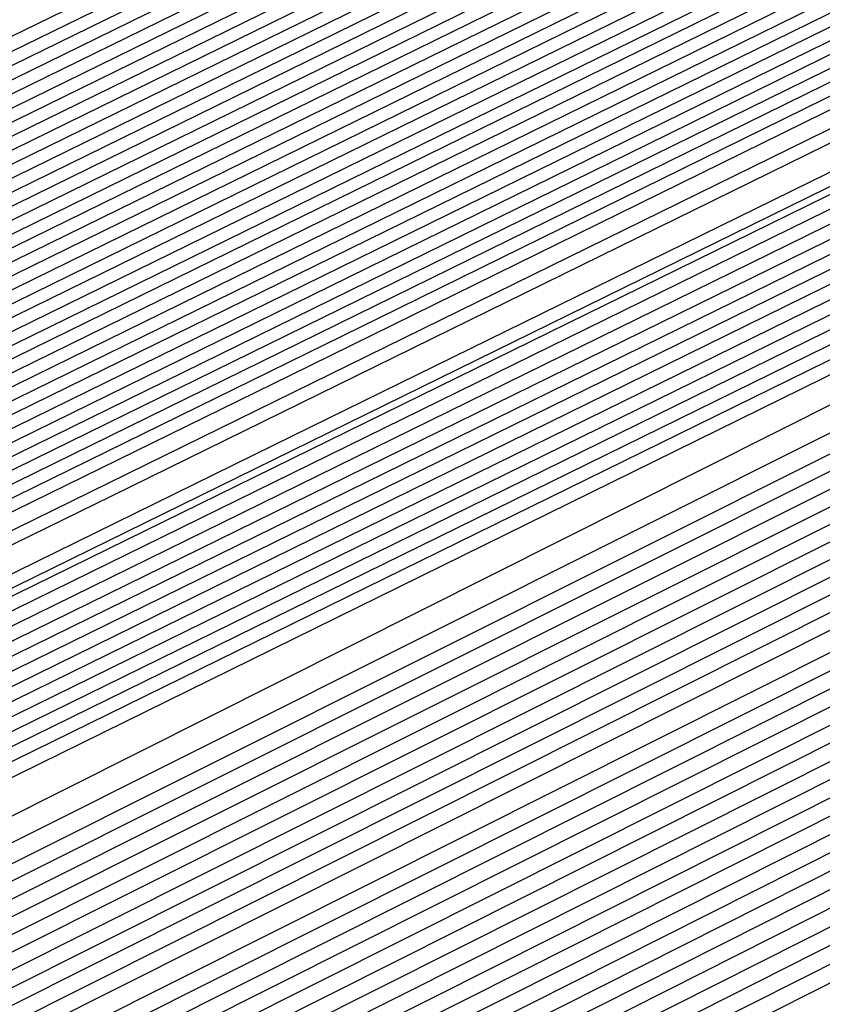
# Model space of a CAD drawing. Extents: x 3249832 to 3255657, y 13789405 to 13793316.
# Tile 329 of 656: x 3254710.926 to 3254711.84, y 13790584.777 to 13790585.898. Entities that reach past the tile are written whole.
import ezdxf

# ---------------------------------------------------------------- set-up
doc = ezdxf.new("R2010")
doc.units = 0
doc.header["$LTSCALE"] = 100
doc.header["$MEASUREMENT"] = 0
for name, color, linetype in [('GRATIO_CON', 10, 'CONTINUOUS'), ('GRATIO_ICON', 7, 'CONTINUOUS'), ('TARGETS_EAST', 7, 'CONTINUOUS')]:
    doc.layers.add(name, color=color, linetype=linetype)

# ---------------------------------------------------------------- blocks, each defined once
blk = doc.blocks.new('Gratio_032316_contours')
at = {"layer": 'GRATIO_CON', "color": 1, "linetype": 'Continuous', "flags": 128}
for points in [[(3254642.139, 13790551.7053), (3254660.6124, 13790560.6687), (3254682.3072, 13790571.2723), (3254700.7352, 13790580.305), (3254711.0317, 13790585.3564), (3254714.825, 13790587.2199), (3254715.3665, 13790587.4896), (3254715.3659, 13790587.4937), (3254715.3657, 13790587.4969), (3254715.3666, 13790587.4975), (3254715.9081, 13790587.7572), (3254719.6861, 13790589.589), (3254729.9352, 13790594.5687), (3254748.2689, 13790603.4881), (3254769.8147, 13790614.0012), (3254788.079, 13790622.9777)], [(3254643.9573, 13790552.6097), (3254661.9705, 13790561.3498), (3254683.1246, 13790571.6892), (3254701.0934, 13790580.4969), (3254711.1333, 13790585.4226), (3254714.8321, 13790587.2398), (3254715.3601, 13790587.5029), (3254715.3596, 13790587.5069), (3254715.3595, 13790587.5098), (3254715.3603, 13790587.5104), (3254715.8805, 13790587.7597), (3254719.5093, 13790589.5191), (3254729.3537, 13790594.3022), (3254746.9632, 13790602.8693), (3254767.6581, 13790612.9672), (3254785.2011, 13790621.5892)], [(3254645.7757, 13790553.5142), (3254663.3285, 13790562.0309), (3254683.9419, 13790572.1067), (3254701.4513, 13790580.6909), (3254711.2342, 13790585.4933), (3254714.8385, 13790587.2659), (3254715.3542, 13790587.5212), (3254715.853, 13790587.7617), (3254719.3325, 13790589.4492), (3254728.7721, 13790594.0356), (3254745.6576, 13790602.2505), (3254765.5015, 13790611.9331), (3254782.3232, 13790620.2006)], [(3254647.5941, 13790554.4186), (3254664.6865, 13790562.712), (3254684.7593, 13790572.5235), (3254701.8095, 13790580.8826), (3254711.336, 13790585.5591), (3254714.8458, 13790587.2852), (3254715.348, 13790587.5339), (3254715.8254, 13790587.7641), (3254719.1557, 13790589.3793), (3254728.1905, 13790593.7691), (3254744.3519, 13790601.6317), (3254763.3449, 13790610.8991), (3254779.4453, 13790618.8121)], [(3254651.2308, 13790556.2274), (3254667.4026, 13790564.0741), (3254686.3942, 13790573.3572), (3254702.526, 13790581.266), (3254711.5395, 13790585.6907), (3254714.8603, 13790587.3239), (3254715.3355, 13790587.5594), (3254715.7702, 13790587.7691), (3254718.8022, 13790589.2396), (3254727.0274, 13790593.236), (3254741.7406, 13790600.3941), (3254759.0318, 13790608.8311), (3254773.6894, 13790616.035)], [(3254653.0492, 13790557.1319), (3254668.7606, 13790564.7552), (3254687.2116, 13790573.774), (3254702.8843, 13790581.4577), (3254711.6412, 13790585.7564), (3254714.8676, 13790587.3433), (3254715.3293, 13790587.5721), (3254715.7426, 13790587.7716), (3254718.6254, 13790589.1697), (3254726.4458, 13790592.9695), (3254740.435, 13790599.7753), (3254756.8752, 13790607.7971), (3254770.8115, 13790614.6465), (3254778.5294, 13790618.5309)], [(3254646.2517, 13790553.9528), (3254654.8675, 13790558.0363), (3254670.1186, 13790565.4362), (3254688.0291, 13790574.1908), (3254703.2426, 13790581.6494), (3254711.743, 13790585.8222), (3254714.8749, 13790587.3627), (3254715.3231, 13790587.5848), (3254715.7151, 13790587.774), (3254718.4486, 13790589.0998), (3254725.8643, 13790592.703), (3254739.1294, 13790599.1565), (3254754.7186, 13790606.7631), (3254767.9336, 13790613.258), (3254775.252, 13790616.9413)], [(3254648.3232, 13790554.9771), (3254656.6859, 13790558.9407), (3254671.4766, 13790566.1173), (3254688.8465, 13790574.6076), (3254703.6008, 13790581.8411), (3254711.8447, 13790585.888), (3254714.8821, 13790587.382), (3254715.3169, 13790587.5976), (3254715.6875, 13790587.7765), (3254718.2718, 13790589.03), (3254725.2827, 13790592.4364), (3254737.8237, 13790598.5377), (3254752.562, 13790605.7291), (3254765.0557, 13790611.8694), (3254771.9746, 13790615.3518)], [(3254652.466, 13790557.0257), (3254660.3226, 13790560.7496), (3254674.1927, 13790567.4794), (3254690.4813, 13790575.4413), (3254704.3173, 13790582.2246), (3254712.0482, 13790586.0196), (3254714.8967, 13790587.4207), (3254715.3044, 13790587.623), (3254715.6323, 13790587.7815), (3254717.9183, 13790588.8903), (3254724.1196, 13790591.9033), (3254735.2124, 13790597.3001), (3254748.2489, 13790603.6611), (3254759.2998, 13790609.0924), (3254765.4198, 13790612.1726), (3254767.5973, 13790613.3706), (3254767.8046, 13790613.628), (3254767.8447, 13790613.807), (3254768.8446, 13790614.4523), (3254771.7623, 13790616.0293)], [(3254651.241, 13790556.5836), (3254654.5375, 13790558.0501), (3254662.141, 13790561.654), (3254675.5507, 13790568.1605), (3254691.2988, 13790575.8581), (3254704.6756, 13790582.4163), (3254712.1499, 13790586.0854), (3254714.904, 13790587.4401), (3254715.2982, 13790587.6357), (3254715.6047, 13790587.7839), (3254717.7415, 13790588.8204), (3254723.538, 13790591.6368), (3254733.9068, 13790596.6813), (3254746.0923, 13790602.627), (3254756.4219, 13790607.7038), (3254762.1424, 13790610.583), (3254764.1778, 13790611.7028), (3254764.3715, 13790611.9434), (3254764.4337, 13790612.1232), (3254765.5415, 13790612.8137), (3254768.7386, 13790614.5249), (3254774.566, 13790617.5186)], [(3254651.548, 13790556.8702), (3254653.3699, 13790557.6315), (3254656.6089, 13790559.0744), (3254663.9594, 13790562.5584), (3254676.9087, 13790568.8416), (3254692.1162, 13790576.2749), (3254705.0338, 13790582.608), (3254712.2517, 13790586.1512), (3254714.9112, 13790587.4594), (3254715.292, 13790587.6484), (3254715.5771, 13790587.7864), (3254717.5647, 13790588.7505), (3254722.9564, 13790591.3703), (3254732.6011, 13790596.0625), (3254743.9357, 13790601.593), (3254753.544, 13790606.3153), (3254758.865, 13790608.9934), (3254760.7582, 13790610.035), (3254760.9385, 13790610.2589), (3254761.0228, 13790610.4394), (3254762.2384, 13790611.1751), (3254765.7149, 13790613.0205), (3254772.0375, 13790616.2604)], [(3254678.2668, 13790569.5227), (3254692.9336, 13790576.6918), (3254705.3921, 13790582.7997), (3254712.3534, 13790586.217), (3254714.9185, 13790587.4788), (3254715.2858, 13790587.6612), (3254715.5496, 13790587.7889), (3254717.3879, 13790588.6807), (3254722.3749, 13790591.1037), (3254731.2955, 13790595.4436), (3254741.7791, 13790600.559), (3254750.666, 13790604.9267), (3254755.5876, 13790607.4038), (3254757.3387, 13790608.3672), (3254757.5054, 13790608.5743), (3254757.6118, 13790608.7556), (3254758.9353, 13790609.5366), (3254762.6912, 13790611.5161), (3254769.509, 13790615.0021), (3254777.6739, 13790619.1394)], [(3254680.9828, 13790570.8848), (3254694.5684, 13790577.5253), (3254706.1082, 13790583.1826), (3254712.556, 13790586.3474), (3254714.9315, 13790587.5159), (3254715.271, 13790587.6858), (3254715.2714, 13790587.6881), (3254715.2722, 13790587.6892), (3254715.2732, 13790587.689), (3254715.4944, 13790587.7945), (3254717.0344, 13790588.541), (3254721.2117, 13790590.5707), (3254728.6842, 13790594.206), (3254737.4659, 13790598.491), (3254744.9102, 13790602.1497), (3254749.0328, 13790604.2246), (3254750.4996, 13790605.0316), (3254750.6393, 13790605.2051), (3254750.7899, 13790605.388), (3254752.329, 13790606.2594), (3254756.6438, 13790608.5072), (3254764.4521, 13790612.4857), (3254773.7947, 13790617.2146)], [(3254682.3408, 13790571.5658), (3254695.3858, 13790577.9421), (3254706.4664, 13790583.3743), (3254712.6576, 13790586.4132), (3254714.9386, 13790587.5352), (3254715.2646, 13790587.6983), (3254715.2651, 13790587.7006), (3254715.2659, 13790587.7017), (3254715.267, 13790587.7016), (3254715.4668, 13790587.797), (3254716.8576, 13790588.4711), (3254720.6302, 13790590.3041), (3254727.3786, 13790593.5872), (3254735.3094, 13790597.457), (3254742.0323, 13790600.7611), (3254745.7554, 13790602.635), (3254747.0801, 13790603.3639), (3254747.2062, 13790603.5205), (3254747.379, 13790603.7042), (3254749.0259, 13790604.6209), (3254753.6201, 13790607.0028), (3254761.9237, 13790611.2275), (3254771.8551, 13790616.2521)], [(3254683.6989, 13790572.2469), (3254696.2032, 13790578.3589), (3254706.8246, 13790583.566), (3254712.7593, 13790586.4789), (3254714.9457, 13790587.5545), (3254715.2583, 13790587.7108), (3254715.2588, 13790587.7131), (3254715.2597, 13790587.7142), (3254715.2608, 13790587.7142), (3254715.4392, 13790587.7994), (3254716.6808, 13790588.4013), (3254720.0486, 13790590.0376), (3254726.0729, 13790592.9684), (3254733.1528, 13790596.423), (3254739.1543, 13790599.3726), (3254742.478, 13790601.0454), (3254743.6606, 13790601.6961), (3254743.7731, 13790601.8359), (3254743.968, 13790602.0204), (3254745.7228, 13790602.9823), (3254750.5964, 13790605.4984), (3254759.3952, 13790609.9692), (3254769.9155, 13790615.2897), (3254779.2011, 13790619.9784)], [(3254685.0569, 13790572.928), (3254697.0206, 13790578.7757), (3254707.1829, 13790583.7577), (3254712.8609, 13790586.5447), (3254714.9528, 13790587.5738), (3254715.2519, 13790587.7234), (3254715.2526, 13790587.7256), (3254715.2535, 13790587.7267), (3254715.2546, 13790587.7269), (3254715.4116, 13790587.8019), (3254716.504, 13790588.3314), (3254719.4671, 13790589.7711), (3254724.7673, 13790592.3496), (3254730.9962, 13790595.389), (3254736.2764, 13790597.9841), (3254739.2006, 13790599.4558), (3254740.241, 13790600.0283), (3254740.3401, 13790600.1513), (3254740.5571, 13790600.3366), (3254742.4197, 13790601.3437), (3254747.5727, 13790603.994), (3254756.8668, 13790608.711), (3254767.9759, 13790614.3273), (3254777.7802, 13790619.2776)], [(3254687.7729, 13790574.2901), (3254698.6554, 13790579.6094), (3254707.8993, 13790584.1411), (3254713.0642, 13790586.6762), (3254714.9671, 13790587.6123), (3254715.2393, 13790587.7484), (3254715.24, 13790587.7505), (3254715.241, 13790587.7518), (3254715.2422, 13790587.7521), (3254715.3565, 13790587.8068), (3254716.1504, 13790588.1917), (3254718.3039, 13790589.238), (3254722.156, 13790591.112), (3254726.683, 13790593.3209), (3254730.5206, 13790595.207), (3254732.6458, 13790596.2766), (3254733.4019, 13790596.6927), (3254733.4739, 13790596.7821), (3254733.7351, 13790596.969), (3254735.8135, 13790598.0666), (3254741.5253, 13790600.9852), (3254751.8099, 13790606.1945), (3254764.0967, 13790612.4024), (3254774.9383, 13790617.8759)], [(3254689.131, 13790574.9712), (3254699.4729, 13790580.0262), (3254708.2575, 13790584.3328), (3254713.1658, 13790586.742), (3254714.9742, 13790587.6316), (3254715.2329, 13790587.761), (3254715.2337, 13790587.763), (3254715.2348, 13790587.7643), (3254715.2359, 13790587.7648), (3254715.3289, 13790587.8092), (3254715.9737, 13790588.1218), (3254717.7224, 13790588.9714), (3254720.8504, 13790590.4932), (3254724.5264, 13790592.2869), (3254727.6426, 13790593.8185), (3254729.3684, 13790594.687), (3254729.9824, 13790595.0249), (3254730.0409, 13790595.0975), (3254730.3242, 13790595.2852), (3254732.5104, 13790596.428), (3254738.5016, 13790599.4807), (3254749.2814, 13790604.9363), (3254762.1571, 13790611.44), (3254773.5174, 13790617.1751)], [(3254690.489, 13790575.6522), (3254700.2903, 13790580.443), (3254708.6157, 13790584.5245), (3254713.2674, 13790586.8077), (3254714.9813, 13790587.6509), (3254715.2266, 13790587.7735), (3254715.2275, 13790587.7755), (3254715.2286, 13790587.7768), (3254715.2297, 13790587.7774), (3254715.3013, 13790587.8117), (3254715.7969, 13790588.0519), (3254717.1408, 13790588.7049), (3254719.5447, 13790589.8744), (3254722.3699, 13790591.2529), (3254724.7647, 13790592.4299), (3254726.091, 13790593.0974), (3254726.5629, 13790593.3571), (3254726.6078, 13790593.4129), (3254726.9132, 13790593.6014), (3254729.2072, 13790594.7894), (3254735.4779, 13790597.9763), (3254746.753, 13790603.6781), (3254760.2175, 13790610.4776), (3254772.0965, 13790616.4743)], [(3254691.847, 13790576.3333), (3254701.1077, 13790580.8598), (3254708.9739, 13790584.7162), (3254713.3691, 13790586.8735), (3254714.9885, 13790587.6701), (3254715.2202, 13790587.7861), (3254715.2212, 13790587.788), (3254715.2224, 13790587.7893), (3254715.2235, 13790587.79), (3254715.2737, 13790587.8141), (3254715.6201, 13790587.9821), (3254716.5592, 13790588.4384), (3254718.2391, 13790589.2556), (3254720.2133, 13790590.2189), (3254721.8868, 13790591.0414), (3254722.8136, 13790591.5079), (3254723.1433, 13790591.6893), (3254723.1747, 13790591.7283), (3254723.5023, 13790591.9176), (3254725.9041, 13790593.1509), (3254732.4543, 13790596.4719), (3254744.2245, 13790602.4199), (3254758.2779, 13790609.5152)], [(3254687.5981, 13790574.316), (3254694.5631, 13790577.6954), (3254702.7425, 13790581.6935), (3254709.6903, 13790585.0996), (3254713.5723, 13790587.005), (3254715.0027, 13790587.7087), (3254715.2076, 13790587.8111), (3254715.2155, 13790587.8162), (3254715.2646, 13790587.8408), (3254715.3952, 13790587.9046), (3254715.6275, 13790588.0179), (3254715.8997, 13790588.1512), (3254716.1297, 13790588.2654), (3254716.6303, 13790588.5199), (3254719.2939, 13790589.8681), (3254726.4082, 13790593.462), (3254739.168, 13790599.9031), (3254754.3988, 13790607.5903), (3254767.8337, 13790614.3719), (3254776.2164, 13790618.6078)], [(3254651.0069, 13790556.9616), (3254655.5123, 13790559.1072), (3254661.3217, 13790561.894), (3254668.1197, 13790565.1602), (3254674.8023, 13790568.3631), (3254680.0684, 13790570.8643), (3254683.1747, 13790572.3015), (3254685.6089, 13790573.4148), (3254689.4165, 13790575.2204), (3254695.9211, 13790578.3765), (3254703.5599, 13790582.1103), (3254710.0485, 13790585.2913), (3254713.674, 13790587.0708), (3254715.0098, 13790587.728), (3254715.2012, 13790587.8237), (3254715.5767, 13790588.0145), (3254718.1988, 13790589.3384), (3254725.3135, 13790592.9288), (3254738.0825, 13790599.3724), (3254753.3307, 13790607.0675), (3254766.7985, 13790613.8657), (3254775.2332, 13790618.1281)], [(3254651.9652, 13790557.4392), (3254656.6382, 13790559.6653), (3254662.6638, 13790562.5558), (3254669.7147, 13790565.9438), (3254676.6453, 13790569.2668), (3254682.1055, 13790571.8639), (3254685.3036, 13790573.3493), (3254687.6804, 13790574.4392), (3254691.2349, 13790576.1249), (3254697.2791, 13790579.0576), (3254704.3773, 13790582.5271), (3254710.4067, 13790585.483), (3254713.7756, 13790587.1366), (3254715.0169, 13790587.7472), (3254715.1948, 13790587.8363), (3254715.5637, 13790588.0238), (3254718.1399, 13790589.3246), (3254725.1298, 13790592.8522), (3254737.6771, 13790599.1838), (3254752.6727, 13790606.7516), (3254765.9448, 13790613.4511), (3254774.3039, 13790617.6754)], [(3254652.9236, 13790557.9168), (3254657.7641, 13790560.2233), (3254664.0059, 13790563.2177), (3254671.3097, 13790566.7274), (3254678.4883, 13790570.1706), (3254684.1427, 13790572.8635), (3254687.4325, 13790574.3972), (3254689.7518, 13790575.4635), (3254693.0532, 13790577.0293), (3254698.6371, 13790579.7386), (3254705.1948, 13790582.9439), (3254710.7649, 13790585.6747), (3254713.8772, 13790587.2023), (3254715.024, 13790587.7665), (3254715.1884, 13790587.8489), (3254715.5508, 13790588.0331), (3254718.0809, 13790589.3107), (3254724.9462, 13790592.7755), (3254737.2717, 13790598.9953), (3254752.0148, 13790606.4357), (3254765.0911, 13790613.0365), (3254773.3746, 13790617.2228)], [(3254651.3, 13790557.2133), (3254654.8403, 13790558.872), (3254660.0158, 13790561.3394), (3254666.6901, 13790564.5414), (3254674.4997, 13790568.2945), (3254682.1743, 13790571.9781), (3254688.2171, 13790574.8626), (3254691.6904, 13790576.4929), (3254693.8947, 13790577.5121), (3254696.69, 13790578.8381), (3254701.3532, 13790581.1008), (3254706.8296, 13790583.7776), (3254711.4814, 13790586.0581), (3254714.0805, 13790587.3339), (3254715.0382, 13790587.8051), (3254715.1756, 13790587.8741), (3254715.5248, 13790588.0517), (3254717.9631, 13790589.2831), (3254724.5788, 13790592.6221), (3254736.4608, 13790598.6182), (3254750.699, 13790605.8039), (3254763.3837, 13790612.2073), (3254771.5159, 13790616.3175)], [(3254652.1439, 13790557.6356), (3254655.7986, 13790559.3495), (3254661.1417, 13790561.8975), (3254668.0321, 13790565.2032), (3254676.0946, 13790569.078), (3254684.0173, 13790572.8819), (3254690.2542, 13790575.8622), (3254693.8193, 13790577.5407), (3254695.9661, 13790578.5364), (3254698.5083, 13790579.7426), (3254702.7112, 13790581.7819), (3254707.647, 13790584.1944), (3254711.8396, 13790586.2498), (3254714.1821, 13790587.3996), (3254715.0454, 13790587.8244), (3254715.1692, 13790587.8867), (3254715.5119, 13790588.061), (3254717.9042, 13790589.2693), (3254724.3952, 13790592.5454), (3254736.0554, 13790598.4297), (3254750.0411, 13790605.488), (3254762.53, 13790611.7927), (3254770.5866, 13790615.8649), (3254774.8217, 13790618.021)], [(3254692.2914, 13790576.8618), (3254695.9482, 13790578.5886), (3254698.0375, 13790579.5607), (3254700.3267, 13790580.647), (3254704.0693, 13790582.4629), (3254708.4644, 13790584.6112), (3254712.1978, 13790586.4415), (3254714.2838, 13790587.4654), (3254715.0525, 13790587.8436), (3254715.1628, 13790587.899), (3254715.1638, 13790587.9005), (3254715.1651, 13790587.902), (3254715.1662, 13790587.9033), (3254715.5018, 13790588.0733), (3254717.8471, 13790589.2573), (3254724.2124, 13790592.4695), (3254735.6502, 13790598.2414), (3254749.3832, 13790605.1722), (3254761.6763, 13790611.3781), (3254769.6572, 13790615.4123), (3254773.9041, 13790617.5743)], [(3254687.7034, 13790574.6894), (3254694.3286, 13790577.8614), (3254698.0771, 13790579.6365), (3254700.109, 13790580.5851), (3254702.1451, 13790581.5514), (3254705.4273, 13790583.144), (3254709.2818, 13790585.0281), (3254712.556, 13790586.6332), (3254714.3854, 13790587.5311), (3254715.0596, 13790587.8629), (3254715.1564, 13790587.9115), (3254715.1574, 13790587.913), (3254715.1587, 13790587.9145), (3254715.1597, 13790587.9158), (3254715.4888, 13790588.0826), (3254717.7882, 13790589.2435), (3254724.0287, 13790592.3929), (3254735.2448, 13790598.0529), (3254748.7253, 13790604.8563), (3254760.8226, 13790610.9635), (3254768.7279, 13790614.9597), (3254772.9866, 13790617.1276)], [(3254691.3894, 13790576.4969), (3254698.4029, 13790579.8606), (3254702.3349, 13790581.7322), (3254704.2518, 13790582.6337), (3254705.7818, 13790583.3603), (3254708.1433, 13790584.5061), (3254710.9167, 13790585.8617), (3254713.2724, 13790587.0166), (3254714.5887, 13790587.6627), (3254715.0738, 13790587.9014), (3254715.1436, 13790587.9366), (3254715.1446, 13790587.938), (3254715.1458, 13790587.9395), (3254715.1469, 13790587.941), (3254715.4628, 13790588.1013), (3254717.6703, 13790589.2159), (3254723.6614, 13790592.2395), (3254734.4339, 13790597.6758), (3254747.4094, 13790604.2245), (3254759.1152, 13790610.1344), (3254766.8692, 13790614.0544), (3254771.1515, 13790616.2343)], [(3254684.0695, 13790572.9958), (3254693.2324, 13790577.4007), (3254700.4401, 13790580.8601), (3254704.4638, 13790582.78), (3254706.3233, 13790583.658), (3254707.6001, 13790584.2647), (3254709.5014, 13790585.1872), (3254711.7343, 13790586.2788), (3254713.6314, 13790587.2092), (3254714.6921, 13790587.7304), (3254715.0837, 13790587.9238), (3254715.1405, 13790587.9531), (3254715.4499, 13790588.1105), (3254717.6114, 13790589.2021), (3254723.4777, 13790592.1629), (3254734.0285, 13790597.4873), (3254746.7515, 13790603.9086), (3254758.2615, 13790609.7198), (3254765.9399, 13790613.6018), (3254770.2339, 13790615.7876), (3254772.3576, 13790616.8983)]]:
    blk.add_lwpolyline(points, dxfattribs=at)
at = {"layer": 'GRATIO_CON', "color": 5, "linetype": 'Continuous', "flags": 128}
for points in [[(3254645.4599, 13790553.036), (3254663.069, 13790561.7623), (3254683.7862, 13790571.9554), (3254701.3959, 13790580.5965), (3254711.2365, 13790585.4241), (3254714.8618, 13790587.205), (3254715.3792, 13790587.4629), (3254715.3785, 13790587.4674), (3254715.3782, 13790587.4709), (3254715.379, 13790587.4719), (3254715.9133, 13790587.7279), (3254719.64, 13790589.5343), (3254729.7495, 13790594.4457), (3254747.8375, 13790603.2357), (3254769.1201, 13790613.5531), (3254787.2186, 13790622.2657)], [(3254649.9599, 13790555.2348), (3254666.4373, 13790563.4004), (3254685.823, 13790572.9383), (3254702.301, 13790581.0241), (3254711.5092, 13790585.5415), (3254714.9015, 13790587.208), (3254715.3856, 13790587.4496), (3254715.3848, 13790587.4542), (3254715.3844, 13790587.458), (3254715.3852, 13790587.4591), (3254715.9013, 13790587.7061), (3254719.4996, 13790589.4499), (3254729.2606, 13790594.1916), (3254746.7248, 13790602.6782), (3254767.2733, 13790612.6396), (3254784.7474, 13790621.0516)], [(3254645.8078, 13790553.0477), (3254654.4599, 13790557.4337), (3254669.8056, 13790565.0385), (3254687.8597, 13790573.9222), (3254703.2055, 13790581.4548), (3254711.7805, 13790585.6657), (3254714.9395, 13790587.2206), (3254715.3915, 13790587.4448), (3254715.8892, 13790587.6839), (3254719.3592, 13790589.3654), (3254728.7717, 13790593.9374), (3254745.612, 13790602.1206), (3254765.4264, 13790611.7261), (3254782.2763, 13790619.8376)], [(3254650.9146, 13790555.5543), (3254658.9599, 13790559.6325), (3254673.1739, 13790566.6765), (3254689.8966, 13790574.9051), (3254704.1107, 13790581.8824), (3254712.0533, 13790585.783), (3254714.9794, 13790587.2235), (3254715.3982, 13790587.4313), (3254715.8776, 13790587.6614), (3254719.2191, 13790589.2805), (3254728.2829, 13790593.683), (3254744.4993, 13790601.563), (3254763.5796, 13790610.8126), (3254779.8051, 13790618.6235)], [(3254649.0895, 13790554.2614), (3254654.3182, 13790556.9458), (3254657.5919, 13790558.6919), (3254661.1283, 13790560.5677), (3254667.9599, 13790564.0302), (3254679.9106, 13790569.9526), (3254693.9704, 13790576.8709), (3254705.921, 13790582.737), (3254712.5988, 13790586.0165), (3254715.0585, 13790587.2285), (3254715.4093, 13790587.4057), (3254715.4091, 13790587.4086), (3254715.4097, 13790587.4091), (3254715.4114, 13790587.4072), (3254715.8544, 13790587.617), (3254718.939, 13790589.1106), (3254727.3053, 13790593.1741), (3254742.2739, 13790600.4477), (3254759.8859, 13790608.9855), (3254774.8628, 13790616.1954)], [(3254652.9316, 13790556.1611), (3254659.0279, 13790559.2737), (3254662.7531, 13790561.2358), (3254666.2352, 13790563.0744), (3254672.4599, 13790566.2291), (3254683.2789, 13790571.5906), (3254696.0073, 13790577.8537), (3254706.8262, 13790583.1644), (3254712.8717, 13790586.1333), (3254715.0984, 13790587.2306), (3254715.416, 13790587.3911), (3254715.416, 13790587.3939), (3254715.4167, 13790587.3946), (3254715.4184, 13790587.393), (3254715.843, 13790587.5942), (3254718.799, 13790589.0255), (3254726.8166, 13790592.9197), (3254741.1612, 13790599.8901), (3254758.039, 13790608.072), (3254772.3917, 13790614.9813)], [(3254648.5889, 13790553.912), (3254656.7738, 13790558.0608), (3254663.7375, 13790561.6017), (3254667.9142, 13790563.7796), (3254671.342, 13790565.581), (3254676.9599, 13790568.4279), (3254686.6472, 13790573.2286), (3254698.0442, 13790578.8366), (3254707.7315, 13790583.5918), (3254713.1445, 13790586.2502), (3254715.1383, 13790587.2327), (3254715.4228, 13790587.3765), (3254715.4229, 13790587.3793), (3254715.4236, 13790587.3802), (3254715.4253, 13790587.3788), (3254715.8315, 13790587.5713), (3254718.659, 13790588.9404), (3254726.3278, 13790592.6653), (3254740.0485, 13790599.3324), (3254756.1922, 13790607.1585), (3254769.9205, 13790613.7673), (3254777.6832, 13790617.4194)], [(3254651.4104, 13790555.3035), (3254660.616, 13790559.9605), (3254668.4472, 13790563.9297), (3254673.0754, 13790566.3235), (3254676.4489, 13790568.0877), (3254681.4599, 13790570.6267), (3254690.0155, 13790574.8666), (3254700.0811, 13790579.8195), (3254708.6367, 13790584.0191), (3254713.4173, 13790586.367), (3254715.1783, 13790587.2348), (3254715.4296, 13790587.362), (3254715.4297, 13790587.3647), (3254715.4306, 13790587.3657), (3254715.4323, 13790587.3646), (3254715.8201, 13790587.5485), (3254718.5189, 13790588.8554), (3254725.8391, 13790592.4108), (3254738.9357, 13790598.7748), (3254754.3453, 13790606.2449), (3254767.4494, 13790612.5532), (3254774.8722, 13790616.0455)], [(3254647.5106, 13790553.2224), (3254657.0534, 13790558.0863), (3254668.3003, 13790563.7598), (3254677.8665, 13790568.5857), (3254683.3978, 13790571.4112), (3254686.6626, 13790573.101), (3254690.46, 13790575.0244), (3254696.7522, 13790578.1426), (3254704.1549, 13790581.7852), (3254710.4471, 13790584.8739), (3254713.963, 13790586.6006), (3254715.2582, 13790587.2389), (3254715.4431, 13790587.3328), (3254715.4435, 13790587.3354), (3254715.4445, 13790587.3367), (3254715.4462, 13790587.3361), (3254715.7971, 13790587.5028), (3254718.2389, 13790588.6852), (3254724.8615, 13790591.9019), (3254736.7103, 13790597.6595), (3254750.6516, 13790604.4179), (3254762.5071, 13790610.1251), (3254769.2501, 13790613.2977), (3254772.4608, 13790614.7267)], [(3254691.7695, 13790575.6077), (3254694.96, 13790577.2233), (3254700.1205, 13790579.7806), (3254706.1918, 13790582.7681), (3254711.3523, 13790585.3012), (3254714.2359, 13790586.7174), (3254715.2981, 13790587.241), (3254715.4499, 13790587.3183), (3254715.4504, 13790587.3208), (3254715.4515, 13790587.3223), (3254715.4532, 13790587.3219), (3254715.7857, 13790587.4799), (3254718.0989, 13790588.6002), (3254724.3728, 13790591.6475), (3254735.5976, 13790597.1019), (3254748.8048, 13790603.5044), (3254760.036, 13790608.911), (3254766.439, 13790611.9238), (3254769.587, 13790613.3281), (3254772.1591, 13790614.4553)], [(3254687.2858, 13790573.2417), (3254693.7202, 13790576.4989), (3254696.8763, 13790578.1144), (3254699.46, 13790579.4221), (3254703.4888, 13790581.4187), (3254708.2287, 13790583.751), (3254712.2575, 13790585.7286), (3254714.5087, 13790586.8342), (3254715.338, 13790587.2431), (3254715.4567, 13790587.3037), (3254715.4573, 13790587.3062), (3254715.4584, 13790587.3078), (3254715.4602, 13790587.3077), (3254715.7742, 13790587.4571), (3254717.9589, 13790588.5151), (3254723.884, 13790591.393), (3254734.4849, 13790596.5443), (3254746.9579, 13790602.5908), (3254757.5648, 13790607.6969), (3254763.628, 13790610.5499), (3254766.7132, 13790611.9296), (3254769.4468, 13790613.139), (3254773.8018, 13790615.1582)], [(3254691.9954, 13790575.5697), (3254698.8813, 13790579.0427), (3254701.9832, 13790580.621), (3254703.96, 13790581.621), (3254706.8571, 13790583.0567), (3254710.2655, 13790584.7338), (3254713.1627, 13790586.1559), (3254714.7816, 13790586.951), (3254715.378, 13790587.2452), (3254715.4634, 13790587.2891), (3254715.4641, 13790587.2915), (3254715.4654, 13790587.2933), (3254715.4671, 13790587.2935), (3254715.7628, 13790587.4342), (3254717.8189, 13790588.43), (3254723.3953, 13790591.1386), (3254733.3722, 13790595.9866), (3254745.1111, 13790601.6773), (3254755.0937, 13790606.4829), (3254760.817, 13790609.176), (3254763.8393, 13790610.531), (3254766.7345, 13790611.8227), (3254771.4153, 13790614)], [(3254687.5111, 13790573.2582), (3254701.4147, 13790580.2257), (3254709.2037, 13790584.1304), (3254712.1969, 13790585.6344), (3254712.96, 13790586.0188), (3254713.5937, 13790586.3332), (3254714.3394, 13790586.7008), (3254714.9737, 13790587.0132), (3254715.3288, 13790587.1891), (3254715.4606, 13790587.2552), (3254715.4811, 13790587.2651), (3254715.7399, 13790587.3885), (3254717.5388, 13790588.2599), (3254722.4177, 13790590.6297), (3254731.1468, 13790594.8713), (3254741.4174, 13790599.8502), (3254750.1514, 13790604.0547), (3254755.1949, 13790606.4282), (3254758.0917, 13790607.7338), (3254761.31, 13790609.19), (3254766.6422, 13790611.6836), (3254773.1773, 13790614.7751)], [(3254650.9017, 13790554.6653), (3254658.8371, 13790558.7771), (3254673.0892, 13790565.9887), (3254689.8746, 13790574.4203), (3254704.1484, 13790581.5711), (3254712.1263, 13790585.5666), (3254715.0665, 13790587.04), (3254715.4881, 13790587.251), (3254715.7284, 13790587.3657), (3254717.3988, 13790588.1749), (3254721.929, 13790590.3752), (3254730.0341, 13790594.3137), (3254739.5705, 13790598.9367), (3254747.6802, 13790602.8407), (3254752.3838, 13790605.0543), (3254755.2179, 13790606.3353), (3254758.5977, 13790607.8737), (3254764.2556, 13790610.5253), (3254771.1907, 13790613.8082)], [(3254652.1037, 13790555.2502), (3254659.8925, 13790559.2859), (3254673.8812, 13790566.3638), (3254690.3563, 13790574.639), (3254704.3657, 13790581.6567), (3254712.195, 13790585.5772), (3254715.0794, 13790587.0229), (3254715.4916, 13790587.2315), (3254715.4923, 13790587.2341), (3254715.4936, 13790587.2363), (3254715.4952, 13790587.2371), (3254715.717, 13790587.343), (3254717.2588, 13790588.0898), (3254721.4402, 13790590.1208), (3254728.9214, 13790593.7561), (3254737.7237, 13790598.0232), (3254745.2091, 13790601.6266), (3254749.5728, 13790603.6804), (3254752.344, 13790604.9367), (3254755.8855, 13790606.5574), (3254761.8691, 13790609.3671), (3254769.2041, 13790612.8413), (3254776.1088, 13790616.118)], [(3254650.5295, 13790554.2765), (3254653.3056, 13790555.8352), (3254660.9478, 13790559.7949), (3254674.6731, 13790566.7396), (3254690.838, 13790574.8591), (3254704.5835, 13790581.7451), (3254712.2651, 13790585.5926), (3254715.0949, 13790587.012), (3254715.4992, 13790587.2173), (3254715.4997, 13790587.2202), (3254715.5008, 13790587.2224), (3254715.5022, 13790587.2231), (3254715.7056, 13790587.3202), (3254717.1188, 13790588.0047), (3254720.9515, 13790589.8664), (3254727.8087, 13790593.1984), (3254735.8769, 13790597.1097), (3254742.7379, 13790600.4126), (3254746.7617, 13790602.3065), (3254749.4702, 13790603.5381), (3254753.1732, 13790605.2411), (3254759.4825, 13790608.2089), (3254767.2174, 13790611.8744), (3254774.4989, 13790615.3301)], [(3254653.0399, 13790555.5064), (3254655.7096, 13790557.0052), (3254663.0585, 13790560.8129), (3254676.257, 13790567.4911), (3254691.8012, 13790575.2992), (3254705.0188, 13790581.9215), (3254712.405, 13790585.6223), (3254715.1255, 13790586.9884), (3254715.5137, 13790587.187), (3254715.5139, 13790587.1907), (3254715.5149, 13790587.1935), (3254715.5162, 13790587.1948), (3254715.6827, 13790587.2745), (3254716.8387, 13790587.8346), (3254719.9739, 13790589.3575), (3254725.5832, 13790592.0832), (3254732.1832, 13790595.2826), (3254737.7956, 13790597.9844), (3254741.1396, 13790599.5586), (3254743.7225, 13790600.741), (3254747.7487, 13790602.6085), (3254754.7095, 13790605.8925), (3254763.2441, 13790609.9406), (3254771.2789, 13790613.7544)], [(3254692.2829, 13790575.5193), (3254705.2366, 13790582.0098), (3254712.4751, 13790585.6374), (3254715.1409, 13790586.9771), (3254715.5211, 13790587.1724), (3254715.5211, 13790587.1764), (3254715.522, 13790587.1793), (3254715.5233, 13790587.1807), (3254715.6712, 13790587.2517), (3254716.6987, 13790587.7496), (3254719.4852, 13790589.103), (3254724.4705, 13790591.5255), (3254730.3363, 13790594.3691), (3254735.3245, 13790596.7704), (3254738.3286, 13790598.1847), (3254740.8487, 13790599.3424), (3254745.0364, 13790601.2922), (3254752.3229, 13790604.7343), (3254761.2575, 13790608.9736), (3254769.6689, 13790612.9665), (3254775.8378, 13790615.8811)], [(3254677.8408, 13790568.2426), (3254692.7645, 13790575.7394), (3254705.4543, 13790582.0981), (3254712.5451, 13790585.6526), (3254715.1564, 13790586.9658), (3254715.5285, 13790587.1578), (3254715.5284, 13790587.1621), (3254715.5291, 13790587.1652), (3254715.5303, 13790587.1667), (3254715.6598, 13790587.2289), (3254716.5587, 13790587.6645), (3254718.9964, 13790588.8486), (3254723.3578, 13790590.9679), (3254728.4895, 13790593.4556), (3254732.8533, 13790595.5563), (3254735.5176, 13790596.8108), (3254737.9749, 13790597.9438), (3254742.3242, 13790599.9759), (3254749.9364, 13790603.5761), (3254759.2708, 13790608.0067), (3254768.0589, 13790612.1786), (3254774.5039, 13790615.224)], [(3254678.6327, 13790568.6184), (3254693.2462, 13790575.9595), (3254705.672, 13790582.1864), (3254712.6152, 13790585.6677), (3254715.1718, 13790586.9544), (3254715.5359, 13790587.1432), (3254715.5356, 13790587.1479), (3254715.5363, 13790587.151), (3254715.5373, 13790587.1526), (3254715.6484, 13790587.2061), (3254716.4187, 13790587.5794), (3254718.5077, 13790588.5941), (3254722.2451, 13790590.4102), (3254726.6426, 13790592.542), (3254730.3822, 13790594.3422), (3254732.7065, 13790595.4369), (3254735.101, 13790596.5452), (3254739.6119, 13790598.6596), (3254747.5498, 13790602.4179), (3254757.2842, 13790607.0398), (3254766.4489, 13790611.3907), (3254773.17, 13790614.5669)], [(3254680.2165, 13790569.3699), (3254694.2095, 13790576.3997), (3254706.1075, 13790582.363), (3254712.7553, 13790585.698), (3254715.2027, 13790586.9318), (3254715.5507, 13790587.114), (3254715.5501, 13790587.1193), (3254715.5505, 13790587.1228), (3254715.5514, 13790587.1245), (3254715.6255, 13790587.1605), (3254716.1386, 13790587.4093), (3254717.5302, 13790588.0852), (3254720.0197, 13790589.295), (3254722.9489, 13790590.715), (3254725.4399, 13790591.9141), (3254727.0844, 13790592.6891), (3254729.3534, 13790593.7481), (3254734.1874, 13790596.027), (3254742.7767, 13790600.1014), (3254753.3109, 13790605.106), (3254763.2289, 13790609.8149), (3254770.5022, 13790613.2526), (3254775.2309, 13790615.445)], [(3254681.0084, 13790569.7457), (3254694.6911, 13790576.6198), (3254706.3252, 13790582.4514), (3254712.8253, 13790585.7131), (3254715.2181, 13790586.9205), (3254715.5581, 13790587.0994), (3254715.5573, 13790587.105), (3254715.5577, 13790587.1086), (3254715.5585, 13790587.1105), (3254715.614, 13790587.1377), (3254715.9986, 13790587.3243), (3254717.0414, 13790587.8308), (3254718.907, 13790588.7373), (3254721.1021, 13790589.8014), (3254722.9687, 13790590.7), (3254724.2734, 13790591.3152), (3254726.4795, 13790592.3495), (3254731.4751, 13790594.7106), (3254740.3902, 13790598.9432), (3254751.3242, 13790604.1391), (3254761.6189, 13790609.027), (3254769.1683, 13790612.5955), (3254774.0756, 13790614.8726)], [(3254681.8003, 13790570.1215), (3254695.1728, 13790576.8399), (3254706.5429, 13790582.5397), (3254712.8954, 13790585.7283), (3254715.2336, 13790586.9092), (3254715.5655, 13790587.0848), (3254715.5646, 13790587.0908), (3254715.5648, 13790587.0945), (3254715.5655, 13790587.0964), (3254715.6026, 13790587.1149), (3254715.8586, 13790587.2392), (3254716.5526, 13790587.5763), (3254717.7943, 13790588.1797), (3254719.2552, 13790588.8879), (3254720.4976, 13790589.486), (3254721.4623, 13790589.9413), (3254723.6057, 13790590.9509), (3254728.7628, 13790593.3943), (3254738.0036, 13790597.785), (3254749.3376, 13790603.1722), (3254760.0089, 13790608.2391), (3254767.8344, 13790611.9384), (3254772.9202, 13790614.3002)], [(3254682.5923, 13790570.4972), (3254695.6546, 13790577.0593), (3254706.7614, 13790582.6258), (3254712.967, 13790585.7384), (3254715.2513, 13790586.8898), (3254715.5753, 13790587.0598), (3254715.5732, 13790587.0655), (3254715.5718, 13790587.0702), (3254715.5712, 13790587.0742), (3254715.5713, 13790587.0777), (3254715.5719, 13790587.0805), (3254715.5725, 13790587.0824), (3254715.5912, 13790587.0921), (3254715.7186, 13790587.1542), (3254716.0639, 13790587.3219), (3254716.6816, 13790587.6221), (3254717.4084, 13790587.9744), (3254718.0264, 13790588.2719), (3254718.6513, 13790588.5674), (3254720.7319, 13790589.5523), (3254726.0506, 13790592.078), (3254735.6171, 13790596.6268), (3254747.3509, 13790602.2053)], [(3254684.1761, 13790571.2487), (3254696.618, 13790577.4994), (3254707.1969, 13790582.802), (3254713.1074, 13790585.7679), (3254715.2826, 13790586.8659), (3254715.5906, 13790587.0293), (3254715.5881, 13790587.0358), (3254715.5865, 13790587.0411), (3254715.5857, 13790587.0455), (3254715.5857, 13790587.0491), (3254715.5862, 13790587.0517), (3254715.5868, 13790587.0533), (3254715.8668, 13790587.1867), (3254717.823, 13790588.1171), (3254723.1317, 13790590.6428), (3254732.719, 13790595.2041), (3254744.5101, 13790600.8106), (3254755.6802, 13790606.114), (3254763.9812, 13790610.0377), (3254769.4727, 13790612.5918), (3254772.7913, 13790614.058)], [(3254684.968, 13790571.6245), (3254697.0997, 13790577.7194), (3254707.4147, 13790582.8902), (3254713.1775, 13790585.7827), (3254715.2982, 13790586.854), (3254715.5983, 13790587.014), (3254715.5956, 13790587.0209), (3254715.5938, 13790587.0266), (3254715.5929, 13790587.0311), (3254715.5928, 13790587.0347), (3254715.5933, 13790587.0371), (3254715.5941, 13790587.0382), (3254715.8655, 13790587.1668), (3254717.7598, 13790588.067), (3254722.9002, 13790590.5119), (3254732.1888, 13790594.9308), (3254743.6448, 13790600.3775), (3254754.5666, 13790605.5623), (3254762.7944, 13790609.4506), (3254768.3357, 13790612.0281), (3254771.74, 13790613.536)], [(3254685.7599, 13790572.0002), (3254697.5813, 13790577.9395), (3254707.6325, 13790582.9783), (3254713.2477, 13790585.7974), (3254715.3139, 13790586.8421), (3254715.6059, 13790586.9987), (3254715.6031, 13790587.0061), (3254715.6012, 13790587.0121), (3254715.6002, 13790587.0168), (3254715.6, 13790587.0202), (3254715.6005, 13790587.0224), (3254715.6014, 13790587.0231), (3254715.8641, 13790587.1469), (3254717.6967, 13790588.0169), (3254722.6687, 13790590.3811), (3254731.6586, 13790594.6574), (3254742.7795, 13790599.9444), (3254753.4529, 13790605.0106), (3254761.6075, 13790608.8634), (3254767.1987, 13790611.4645), (3254770.6888, 13790613.014), (3254772.5688, 13790613.737)], [(3254686.5518, 13790572.376), (3254698.063, 13790578.1595), (3254707.8503, 13790583.0665), (3254713.3179, 13790585.8122), (3254715.3295, 13790586.8301), (3254715.6136, 13790586.9834), (3254715.6106, 13790586.9912), (3254715.6085, 13790586.9975), (3254715.6074, 13790587.0024), (3254715.6072, 13790587.0058), (3254715.6076, 13790587.0078), (3254715.6086, 13790587.008), (3254715.8627, 13790587.127), (3254717.6335, 13790587.9669), (3254722.4373, 13790590.2503), (3254731.1285, 13790594.3841), (3254741.9141, 13790599.5112), (3254752.3392, 13790604.4589), (3254760.4207, 13790608.2763), (3254766.0618, 13790610.9008), (3254769.6376, 13790612.4919), (3254771.5699, 13790613.2422)], [(3254688.1357, 13790573.1275), (3254699.0263, 13790578.5996), (3254708.2858, 13790583.2427), (3254713.4583, 13790585.8417), (3254715.3608, 13790586.8063), (3254715.6289, 13790586.9528), (3254715.6255, 13790586.9616), (3254715.6232, 13790586.9685), (3254715.6219, 13790586.9736), (3254715.6215, 13790586.977), (3254715.6219, 13790586.9785), (3254715.6231, 13790586.9779), (3254715.86, 13790587.0872), (3254717.5072, 13790587.8667), (3254721.9744, 13790589.9887), (3254730.0682, 13790593.8374), (3254740.1834, 13790598.645), (3254750.1119, 13790603.3555)], [(3254688.9276, 13790573.5033), (3254699.508, 13790578.8196), (3254708.5036, 13790583.3309), (3254713.5284, 13790585.8564), (3254715.3764, 13790586.7943), (3254715.6366, 13790586.9375), (3254715.633, 13790586.9467), (3254715.6306, 13790586.954), (3254715.6292, 13790586.9593), (3254715.6287, 13790586.9626), (3254715.6291, 13790586.9638), (3254715.6304, 13790586.9628), (3254715.8586, 13790587.0673), (3254717.444, 13790587.8166), (3254721.7429, 13790589.8578), (3254729.538, 13790593.5641), (3254739.3181, 13790598.2119), (3254748.9983, 13790602.8038)], [(3254689.7195, 13790573.8791), (3254699.9897, 13790579.0397), (3254708.7214, 13790583.419), (3254713.5986, 13790585.8712), (3254715.392, 13790586.7824), (3254715.6442, 13790586.9223), (3254715.6405, 13790586.9319), (3254715.638, 13790586.9394), (3254715.6364, 13790586.9449), (3254715.6358, 13790586.9482), (3254715.6363, 13790586.9492), (3254715.6377, 13790586.9477), (3254715.8573, 13790587.0474), (3254717.3809, 13790587.7665), (3254721.5114, 13790589.727), (3254729.0078, 13790593.2907), (3254738.4527, 13790597.7787), (3254747.8846, 13790602.2521)], [(3254690.5114, 13790574.2548), (3254700.4713, 13790579.2597), (3254708.9392, 13790583.5072), (3254713.6688, 13790585.8859), (3254715.4077, 13790586.7705), (3254715.6519, 13790586.907), (3254715.648, 13790586.917), (3254715.6453, 13790586.9249), (3254715.6437, 13790586.9305), (3254715.643, 13790586.9338), (3254715.6434, 13790586.9345), (3254715.6449, 13790586.9327), (3254715.8559, 13790587.0275), (3254717.3177, 13790587.7164), (3254721.28, 13790589.5962), (3254728.4777, 13790593.0174), (3254737.5874, 13790597.3456), (3254746.7709, 13790601.7004)], [(3254692.0952, 13790575.0064), (3254701.4347, 13790579.6998), (3254709.3748, 13790583.6834), (3254713.8091, 13790585.9154), (3254715.439, 13790586.7467), (3254715.6673, 13790586.8766), (3254715.6632, 13790586.8877), (3254715.661, 13790586.8953), (3254715.6608, 13790586.8982), (3254715.8536, 13790586.9865), (3254717.1914, 13790587.6161), (3254720.817, 13790589.3346), (3254727.4174, 13790592.4707), (3254735.8567, 13790596.4794), (3254744.5436, 13790600.597), (3254752.1128, 13790604.1664)], [(3254685.2199, 13790571.5024), (3254692.8871, 13790575.3821), (3254701.9163, 13790579.9198), (3254709.5925, 13790583.7716), (3254713.8793, 13790585.9301), (3254715.4546, 13790586.7347), (3254715.6749, 13790586.8612), (3254715.6706, 13790586.8725), (3254715.6682, 13790586.8802), (3254715.6682, 13790586.8829), (3254715.8522, 13790586.9665), (3254717.1283, 13790587.566), (3254720.5856, 13790589.2037), (3254726.8872, 13790592.1973), (3254734.9913, 13790596.0463), (3254743.4299, 13790600.0453), (3254750.9259, 13790603.5792)], [(3254686.2753, 13790572.0114), (3254693.679, 13790575.7579), (3254702.398, 13790580.1398), (3254709.8103, 13790583.8597), (3254713.9495, 13790585.9449), (3254715.4703, 13790586.7228), (3254715.6826, 13790586.8457), (3254715.6781, 13790586.8572), (3254715.6757, 13790586.8649), (3254715.6756, 13790586.8673), (3254715.851, 13790586.9463), (3254717.0652, 13790587.5158), (3254720.3542, 13790589.0728), (3254726.3571, 13790591.924), (3254734.126, 13790595.6131), (3254742.3163, 13790599.4936), (3254749.7391, 13790602.9921)], [(3254687.3306, 13790572.5204), (3254694.471, 13790576.1337), (3254702.8797, 13790580.3599), (3254710.0281, 13790583.9478), (3254714.0197, 13790585.9596), (3254715.486, 13790586.7106), (3254715.6904, 13790586.8298), (3254715.6861, 13790586.841), (3254715.6838, 13790586.8481), (3254715.6839, 13790586.8501), (3254715.8505, 13790586.9246), (3254717.0026, 13790587.4646), (3254720.1229, 13790588.9415), (3254725.827, 13790591.6505), (3254733.2607, 13790595.18), (3254741.2026, 13790598.9419), (3254748.5522, 13790602.4049)], [(3254689.4412, 13790573.5385), (3254696.0548, 13790576.8852), (3254703.843, 13790580.8), (3254710.4637, 13790584.1241), (3254714.1601, 13790585.9891), (3254715.5173, 13790586.6864), (3254715.7061, 13790586.798), (3254715.7019, 13790586.8086), (3254715.7, 13790586.8146), (3254715.7004, 13790586.8156), (3254715.8494, 13790586.8813), (3254716.8773, 13790587.3622), (3254719.6605, 13790588.6789), (3254724.7668, 13790591.1035), (3254731.53, 13790594.3137), (3254738.9753, 13790597.8385), (3254746.1785, 13790601.2307)], [(3254690.4965, 13790574.0475), (3254696.8467, 13790577.2609), (3254704.3247, 13790581.02), (3254710.6814, 13790584.2123), (3254714.2303, 13790586.0038), (3254715.533, 13790586.6743), (3254715.714, 13790586.7821), (3254715.7099, 13790586.7923), (3254715.7081, 13790586.7978), (3254715.7087, 13790586.7983), (3254715.8489, 13790586.8596), (3254716.8147, 13790587.311), (3254719.4293, 13790588.5476), (3254724.2367, 13790590.83), (3254730.6646, 13790593.8806), (3254737.8616, 13790597.2868), (3254744.9917, 13790600.6435)]]:
    blk.add_lwpolyline(points, dxfattribs=at)
at = {"layer": 'GRATIO_ICON', "color": 7, "linetype": 'Continuous', "flags": 128}
for points in [[(3254649.4124, 13790555.323), (3254666.0445, 13790563.393), (3254685.5768, 13790572.9403), (3254702.1678, 13790581.0743), (3254711.4377, 13790585.6249), (3254714.8531, 13790587.3046), (3254715.3418, 13790587.5467), (3254715.7978, 13790587.7666), (3254718.979, 13790589.3094), (3254727.609, 13790593.5026), (3254743.0463, 13790601.0129), (3254761.1884, 13790609.8651), (3254776.5674, 13790617.4236)], [(3254650.3946, 13790556.0014), (3254658.5043, 13790559.8452), (3254672.8347, 13790566.7984), (3254689.6639, 13790575.0245), (3254703.9591, 13790582.0328), (3254711.9464, 13790585.9538), (3254714.8894, 13790587.4014), (3254715.3107, 13790587.6103), (3254715.6599, 13790587.779), (3254718.095, 13790588.9601), (3254724.7011, 13790592.1699), (3254736.5181, 13790597.9189), (3254750.4054, 13790604.6951), (3254762.1777, 13790610.4809), (3254768.6972, 13790613.7622), (3254771.0169, 13790615.0384), (3254771.2377, 13790615.3126)], [(3254679.6248, 13790570.2037), (3254693.751, 13790577.1084), (3254705.75, 13790582.9909), (3254712.4544, 13790586.2816), (3254714.9243, 13790587.4967), (3254715.2773, 13790587.6732), (3254715.2777, 13790587.6756), (3254715.2784, 13790587.6767), (3254715.2794, 13790587.6764), (3254715.5219, 13790587.7921), (3254717.2111, 13790588.6109), (3254721.7933, 13790590.8372), (3254729.9899, 13790594.8248), (3254739.6225, 13790599.525), (3254747.7881, 13790603.5382), (3254752.3102, 13790605.8142), (3254753.9192, 13790606.6994), (3254754.0723, 13790606.8897), (3254754.2009, 13790607.0718), (3254755.6321, 13790607.898), (3254759.6675, 13790610.0116), (3254766.9806, 13790613.7439), (3254775.7343, 13790618.177)], [(3254686.4149, 13790573.609), (3254697.838, 13790579.1925), (3254707.5411, 13790583.9494), (3254712.9625, 13790586.6105), (3254714.96, 13790587.593), (3254715.2456, 13790587.7359), (3254715.2463, 13790587.7381), (3254715.2473, 13790587.7393), (3254715.2484, 13790587.7395), (3254715.384, 13790587.8043), (3254716.3272, 13790588.2615), (3254718.8855, 13790589.5045), (3254723.4617, 13790591.7308), (3254728.8396, 13790594.355), (3254733.3985, 13790596.5955), (3254735.9232, 13790597.8662), (3254736.8215, 13790598.3605), (3254736.907, 13790598.4667), (3254737.1461, 13790598.6528), (3254739.1166, 13790599.7051), (3254744.549, 13790602.4896), (3254754.3383, 13790607.4528), (3254766.0363, 13790613.3649), (3254776.3593, 13790618.5768)], [(3254685.7798, 13790573.4116), (3254693.205, 13790577.0144), (3254701.9251, 13790581.2767), (3254709.3321, 13790584.9079), (3254713.4707, 13790586.9393), (3254714.9956, 13790587.6894), (3254715.2139, 13790587.7986), (3254715.2149, 13790587.8005), (3254715.2162, 13790587.8019), (3254715.2173, 13790587.8026), (3254715.2461, 13790587.8166), (3254715.4433, 13790587.9122), (3254715.9777, 13790588.1718), (3254716.9333, 13790588.637), (3254718.0552, 13790589.1862), (3254719.0038, 13790589.6573), (3254719.8847, 13790590.1096), (3254722.5847, 13790591.4891), (3254729.4359, 13790594.9632), (3254741.6976, 13790601.1604), (3254756.3385, 13790608.5526), (3254769.2546, 13790615.0727), (3254777.3138, 13790619.1453)], [(3254650.456, 13790556.7909), (3254653.8819, 13790558.3944), (3254658.8899, 13790560.7814), (3254665.348, 13790563.8795), (3254672.9047, 13790567.5109), (3254680.3313, 13790571.0744), (3254686.1799, 13790573.8631), (3254689.5614, 13790575.445), (3254691.8232, 13790576.4878), (3254694.8716, 13790577.9337), (3254699.9952, 13790580.4197), (3254706.0122, 13790583.3608), (3254711.1231, 13790585.8664), (3254713.9789, 13790587.2681), (3254715.0311, 13790587.7858), (3254715.182, 13790587.8615), (3254715.5378, 13790588.0424), (3254718.022, 13790589.2969), (3254724.7625, 13790592.6988), (3254736.8662, 13790598.8068), (3254751.3569, 13790606.1198), (3254764.2374, 13790612.6219), (3254772.4452, 13790616.7702)], [(3254689.5464, 13790575.5932), (3254696.3658, 13790578.861), (3254700.206, 13790580.6843), (3254702.1804, 13790581.6094), (3254703.9634, 13790582.4559), (3254706.7853, 13790583.8251), (3254710.0993, 13790585.4449), (3254712.9142, 13790586.8249), (3254714.487, 13790587.5969), (3254715.0667, 13790587.8821), (3254715.15, 13790587.924), (3254715.151, 13790587.9255), (3254715.1523, 13790587.927), (3254715.1533, 13790587.9284), (3254715.4758, 13790588.0919), (3254717.7293, 13790589.2297), (3254723.845, 13790592.3162), (3254734.8393, 13790597.8643), (3254748.0673, 13790604.5404), (3254759.9689, 13790610.549), (3254767.7985, 13790614.507), (3254772.069, 13790616.681)], [(3254652.4307, 13790556.1481), (3254656.0215, 13790558.061), (3254663.4599, 13790561.8314), (3254676.5423, 13790568.3146), (3254691.9335, 13790575.888), (3254705.0159, 13790582.3099), (3254712.3263, 13790585.9001), (3254715.0195, 13790587.2261), (3254715.4051, 13790587.4175), (3254715.8661, 13790587.6387), (3254719.079, 13790589.1955), (3254727.7941, 13790593.4286), (3254743.3866, 13790601.0054), (3254761.7327, 13790609.8991), (3254777.334, 13790617.4094)], [(3254645.557, 13790552.2637), (3254654.2319, 13790556.6949), (3254664.4581, 13790561.8601), (3254673.1568, 13790566.2577), (3254678.2366, 13790568.8673), (3254681.5558, 13790570.5944), (3254685.96, 13790572.8256), (3254693.3838, 13790576.5046), (3254702.118, 13790580.8023), (3254709.5419, 13790584.4465), (3254713.6902, 13790586.4838), (3254715.2182, 13790587.2369), (3254715.4363, 13790587.3474), (3254715.4366, 13790587.35), (3254715.4375, 13790587.3512), (3254715.4393, 13790587.3504), (3254715.8086, 13790587.5256), (3254718.3789, 13790588.7703), (3254725.3503, 13790592.1564), (3254737.823, 13790598.2172), (3254752.4985, 13790605.3314), (3254764.9782, 13790611.3391), (3254772.0611, 13790614.6716)], [(3254683.6689, 13790571.3585), (3254696.7051, 13790577.8977), (3254704.0425, 13790581.5866), (3254707.09, 13790583.1278), (3254708.46, 13790583.82), (3254710.2254, 13790584.695), (3254712.3024, 13790585.7173), (3254714.0678, 13790586.5839), (3254715.0544, 13790587.0684), (3254715.4179, 13790587.2476), (3254715.4702, 13790587.2747), (3254715.471, 13790587.2769), (3254715.4723, 13790587.2788), (3254715.4741, 13790587.2793), (3254715.7513, 13790587.4114), (3254717.6788, 13790588.345), (3254722.9065, 13790590.8841), (3254732.2595, 13790595.429), (3254743.2642, 13790600.7638), (3254752.6225, 13790605.2688)], [(3254651.7847, 13790554.8915), (3254654.5076, 13790556.4202), (3254662.0031, 13790560.3039), (3254675.4651, 13790567.1153), (3254691.3196, 13790575.0792), (3254704.8011, 13790581.8331), (3254712.335, 13790585.6071), (3254715.1101, 13790586.9997), (3254715.5062, 13790587.2016), (3254715.5066, 13790587.205), (3254715.5077, 13790587.2076), (3254715.5092, 13790587.2088), (3254715.6941, 13790587.2973), (3254716.9787, 13790587.9197), (3254720.4627, 13790589.6119), (3254726.696, 13790592.6408), (3254734.03, 13790596.1961), (3254740.2668, 13790599.1985), (3254743.9507, 13790600.9325), (3254746.5964, 13790602.1395), (3254750.4609, 13790603.9248), (3254757.096, 13790607.0507), (3254765.2308, 13790610.9075), (3254772.8889, 13790614.5422)], [(3254679.4246, 13790568.9942), (3254693.7278, 13790576.1796), (3254705.8897, 13790582.2747), (3254712.6852, 13790585.6828), (3254715.1872, 13790586.9431), (3254715.5433, 13790587.1286), (3254715.5429, 13790587.1336), (3254715.5434, 13790587.1369), (3254715.5444, 13790587.1386), (3254715.6369, 13790587.1833), (3254716.2787, 13790587.4944), (3254718.0189, 13790588.3397), (3254721.1324, 13790589.8526), (3254724.7958, 13790591.6285), (3254727.911, 13790593.1282), (3254729.8955, 13790594.063), (3254732.2272, 13790595.1466), (3254736.8996, 13790597.3433), (3254745.1633, 13790601.2597), (3254755.2975, 13790606.0729), (3254764.8389, 13790610.6028), (3254771.8361, 13790613.9098)], [(3254683.3842, 13790570.8729), (3254696.1363, 13790577.2794), (3254706.9791, 13790582.7139), (3254713.0372, 13790585.7532), (3254715.2669, 13790586.8778), (3254715.5829, 13790587.0446), (3254715.5806, 13790587.0506), (3254715.5791, 13790587.0557), (3254715.5784, 13790587.0599), (3254715.8668, 13790587.2007), (3254717.8851, 13790588.1638), (3254723.3626, 13790590.7721), (3254733.249, 13790595.477), (3254745.3755, 13790601.2437), (3254756.7939, 13790606.6657), (3254765.1681, 13790610.6249), (3254770.6097, 13790613.1555), (3254773.8425, 13790614.5801)], [(3254687.3437, 13790572.7518), (3254698.5447, 13790578.3795), (3254708.0681, 13790583.1546), (3254713.3881, 13790585.8269), (3254715.3451, 13790586.8182), (3254715.6212, 13790586.9681), (3254715.6181, 13790586.9764), (3254715.6159, 13790586.983), (3254715.6147, 13790586.988), (3254715.6143, 13790586.9914), (3254715.6148, 13790586.9931), (3254715.6159, 13790586.993), (3254715.8614, 13790587.1071), (3254717.5703, 13790587.9168), (3254722.2058, 13790590.1195), (3254730.5983, 13790594.1107), (3254741.0488, 13790599.0781), (3254751.2256, 13790603.9072), (3254759.2338, 13790607.6892), (3254764.9248, 13790610.3372), (3254768.5864, 13790611.9699), (3254770.5711, 13790612.7474), (3254771.4904, 13790612.9949)], [(3254691.3033, 13790574.6306), (3254700.953, 13790579.4797), (3254709.157, 13790583.5953), (3254713.739, 13790585.9006), (3254715.4233, 13790586.7586), (3254715.6595, 13790586.8917), (3254715.6555, 13790586.9022), (3254715.6527, 13790586.9104), (3254715.6509, 13790586.9161), (3254715.6502, 13790586.9194), (3254715.6506, 13790586.9199), (3254715.6522, 13790586.9176), (3254715.8545, 13790587.0076), (3254717.2545, 13790587.6664), (3254721.0485, 13790589.4654), (3254727.9475, 13790592.744), (3254736.722, 13790596.9125), (3254745.6573, 13790601.1487)], [(3254688.3859, 13790573.0294), (3254695.2629, 13790576.5094), (3254703.3613, 13790580.5799), (3254710.2459, 13790584.036), (3254714.0899, 13790585.9743), (3254715.5017, 13790586.6985), (3254715.6983, 13790586.8139), (3254715.694, 13790586.8248), (3254715.6919, 13790586.8313), (3254715.6921, 13790586.8328), (3254715.8499, 13790586.903), (3254716.9399, 13790587.4134), (3254719.8917, 13790588.8102), (3254725.2969, 13790591.377), (3254732.3953, 13790594.7468), (3254740.0889, 13790598.3902), (3254747.3654, 13790601.8178)]]:
    blk.add_lwpolyline(points, dxfattribs=at)

msp = doc.modelspace()

# ---------------------------------------------------------------- linework, layer by layer
at = {"layer": 'TARGETS_EAST', "color": 1, "const_width": 2.5}
msp.add_lwpolyline([(3254706.2075, 13790587.8749, 1), (3254723.7075, 13790587.8749, 1)], format="xyb", close=True, dxfattribs=at)

# ---------------------------------------------------------------- block references
at = {"layer": 'TARGETS_EAST'}
msp.add_blockref('Gratio_032316_contours', (0, 0), dxfattribs=at)

doc.saveas('drawing.dxf')
